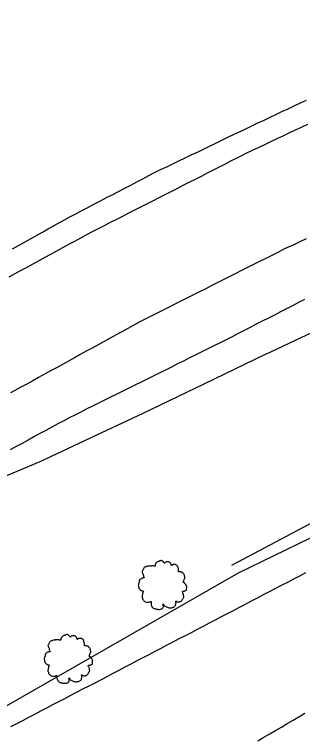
# Model space of a CAD drawing. Extents: x 1901471 to 1963503, y 756461 to 799997.
# Drawn here: x 1940902.8 to 1940945.2, y 779647.8 to 779754.5 of the extents above; entities that cross this region are included whole.
import ezdxf

# ---------------------------------------------------------------- set-up
doc = ezdxf.new("R2010")
doc.units = 0
for name, color, linetype in [('RD_DTM_BkLn1', 7, 'Continuous'), ('RD_EX_Fence_Other', 7, 'Continuous'), ('RD_EX_H2O', 7, 'Continuous'), ('RD_EX_Road', 7, 'Continuous'), ('RD_EX_VEG', 7, 'Continuous')]:
    doc.layers.add(name, color=color, linetype=linetype)

# ---------------------------------------------------------------- blocks, each defined once
blk = doc.blocks.new('T2')
at = {"layer": 'RD_EX_VEG'}
for points in [[(0.05, 7.21), (-0.25, 7.24), (-0.57, 7.14), (-0.82, 7.04), (-1.05, 6.96), (-1.27, 6.86), (-1.57, 6.69), (-1.8, 6.49), (-1.92, 6.24), (-1.97, 6.01), (-2.02, 5.74), (-2.02, 5.56), (-2.15, 5.54), (-2.3, 5.56), (-2.55, 5.64), (-2.8, 5.64), (-3.05, 5.64), (-3.4, 5.61), (-3.75, 5.61), (-4.02, 5.56), (-4.35, 5.51), (-4.72, 5.39), (-5.07, 5.26), (-5.37, 5.01), (-5.62, 4.54), (-5.75, 4.19), (-5.9, 3.94), (-5.75, 3.49), (-5.57, 3.14), (-5.55, 2.94), (-5.47, 2.52), (-5.37, 2.29), (-5.25, 2.09), (-5.32, 2.07), (-5.7, 2.02), (-6, 1.92), (-6.42, 1.69), (-6.64, 1.47), (-6.74, 1.14), (-6.77, 0.79), (-6.87, 0.59), (-6.94, 0.32), (-6.97, 0.24), (-7.02, -0.08), (-6.92, -0.53), (-6.89, -0.88), (-6.77, -1.11), (-6.62, -1.28), (-6.44, -1.53), (-6.05, -1.76), (-5.72, -1.86), (-5.52, -1.88), (-5.7, -2.38), (-5.75, -2.73), (-5.87, -3.13), (-5.87, -3.21), (-5.92, -3.68), (-5.77, -4.01), (-5.7, -4.38), (-5.52, -4.61), (-5.25, -4.91), (-4.92, -5.13), (-4.42, -5.26), (-4.02, -5.23), (-3.45, -5.06), (-3.2, -4.98), (-3.22, -5.16), (-3.2, -5.53), (-3.2, -5.96), (-3.05, -6.28), (-2.95, -6.56), (-2.8, -6.81), (-2.47, -7.03), (-2.07, -7.11), (-1.65, -7.26), (-1.2, -7.33), (-0.7, -7.36), (-0.1, -7.21), (0.18, -7.08), (0.28, -6.91), (0.48, -6.53), (0.43, -6.31), (0.45, -5.71), (0.55, -5.88), (0.73, -6.23), (1.23, -6.53), (1.63, -6.71), (2.1, -6.86), (2.4, -6.93), (2.88, -6.86), (3.25, -6.78), (3.63, -6.66), (3.93, -6.38), (4.1, -6.11), (4.15, -5.83), (4.23, -5.46), (4.28, -5.28)], [(4.28, -5.28), (4.2, -5.11), (4.15, -4.86), (4.23, -4.88), (4.4, -4.93), (4.68, -5.06), (4.9, -5.13), (5.23, -5.11), (5.5, -5.01), (5.95, -4.73), (6.22, -4.26), (6.5, -3.86), (6.57, -3.53), (6.52, -3.31), (6.5, -2.81), (6.3, -2.56), (6.25, -2.43), (6.15, -2.03), (6.22, -1.98), (6.5, -1.93), (6.87, -1.81), (7.15, -1.68), (7.37, -1.51), (7.45, -1.28), (7.42, -0.88), (7.47, -0.48), (7.4, -0.33), (7.3, -0.18), (7.22, 0.02), (7.07, 0.17), (6.97, 0.32), (6.87, 0.42), (6.75, 0.57), (6.57, 0.69), (6.42, 0.74), (6.37, 0.89), (6.52, 1.09), (6.57, 1.19), (6.6, 1.42), (6.82, 1.77), (6.87, 2.17), (6.82, 2.59), (6.77, 2.87), (6.62, 3.14), (6.42, 3.39), (6.3, 3.56), (6.12, 3.69), (5.8, 3.81), (5.55, 3.86), (5.2, 3.86), (5, 3.91), (5.03, 3.96), (5.03, 4.11), (5.03, 4.39), (4.95, 4.84), (4.8, 5.34), (4.8, 5.36), (4.7, 5.61), (4.48, 5.81), (4.3, 5.91), (4.1, 6.04), (3.85, 6.06), (3.55, 6.06), (3.28, 6.01), (3.08, 5.91), (2.9, 5.79), (2.83, 5.94), (2.73, 6.24), (2.68, 6.39), (2.53, 6.56), (2.3, 6.76), (1.85, 6.89), (1.23, 6.81), (0.93, 6.61), (0.78, 6.44), (0.73, 6.56), (0.53, 6.76), (0.43, 6.94), (0.25, 7.06), (0.1, 7.16), (0, 7.21)]]:
    blk.add_spline(points, degree=3, dxfattribs=at)

msp = doc.modelspace()

# ---------------------------------------------------------------- linework, layer by layer
at = {"layer": 'RD_DTM_BkLn1'}
msp.add_lwpolyline([(1940899.77, 779685.78), (1940906.59, 779688.6), (1940915.63, 779692.87), (1940921.72, 779695.75), (1940930.73, 779700.08), (1940939.74, 779704.42), (1940940.41, 779704.74), (1940949.46, 779709.01), (1940953.01, 779710.68), (1940962.1, 779714.85), (1940969.52, 779718.26), (1940978.75, 779722.11), (1940984.6, 779724.55), (1940993.72, 779728.65), (1941001.41, 779732.1), (1941010.55, 779736.15), (1941017.07, 779739.04)], dxfattribs=at)
at = {"layer": 'RD_EX_Fence_Other'}
msp.add_lwpolyline([(1940588, 779237.71), (1940621.08, 779319.22), (1940644.7, 779375.93), (1940668.32, 779419.32), (1940705.35, 779473.74), (1940740.92, 779517.9), (1940769.2, 779548.76), (1940799.77, 779577.61), (1940836.16, 779606.88), (1940888.14, 779644.88), (1940935.78, 779672.22), (1940998.75, 779702.85), (1941091.16, 779746.65), (1941164.37, 779777.83)], dxfattribs=at)
at = {"layer": 'RD_EX_H2O'}
msp.add_lwpolyline([(1940945.62, 779672.18), (1940944.73, 779671.72), (1940943.85, 779671.26), (1940942.96, 779670.79), (1940942.07, 779670.33), (1940941.19, 779669.87), (1940940.3, 779669.4), (1940939.42, 779668.94), (1940938.53, 779668.48), (1940937.64, 779668.01), (1940936.76, 779667.55), (1940935.87, 779667.09), (1940934.98, 779666.62), (1940934.1, 779666.16), (1940933.21, 779665.7), (1940932.33, 779665.23), (1940931.44, 779664.77), (1940930.55, 779664.31), (1940929.67, 779663.84), (1940928.78, 779663.38), (1940927.9, 779662.92), (1940927.01, 779662.45), (1940926.12, 779661.99), (1940925.24, 779661.52), (1940924.35, 779661.06), (1940923.47, 779660.6), (1940923.47, 779660.6), (1940922.58, 779660.13), (1940921.69, 779659.67), (1940920.81, 779659.21), (1940919.92, 779658.74), (1940919.03, 779658.28), (1940918.15, 779657.82), (1940917.26, 779657.35), (1940916.38, 779656.89), (1940914.6, 779655.96), (1940913.72, 779655.5), (1940912.83, 779655.04), (1940911.06, 779654.11), (1940910.17, 779653.65), (1940909.29, 779653.18), (1940908.4, 779652.72), (1940907.52, 779652.26), (1940906.63, 779651.79), (1940905.74, 779651.33), (1940904.86, 779650.87), (1940903.97, 779650.4), (1940903.09, 779649.94), (1940902.2, 779649.48)], dxfattribs=at)
at = {"layer": 'RD_EX_Road'}
for points in [[(1940902.53, 779719.99), (1940903.41, 779720.48), (1940904.28, 779720.97), (1940905.15, 779721.46), (1940906.02, 779721.94), (1940906.9, 779722.43), (1940907.77, 779722.92), (1940908.64, 779723.41), (1940909.51, 779723.9), (1940910.16, 779724.26), (1940911.05, 779724.72), (1940911.93, 779725.19), (1940912.82, 779725.65), (1940913.7, 779726.11), (1940914.59, 779726.58), (1940915.48, 779727.04), (1940916.36, 779727.51), (1940917.25, 779727.97), (1940918.13, 779728.44), (1940919.02, 779728.9), (1940919.9, 779729.36), (1940920.79, 779729.83), (1940921.67, 779730.29), (1940922.56, 779730.76), (1940923.4, 779731.2), (1940923.4, 779731.2), (1940924.31, 779731.64), (1940925.21, 779732.07), (1940926.11, 779732.5), (1940927.01, 779732.94), (1940927.91, 779733.37), (1940928.81, 779733.81), (1940929.71, 779734.24), (1940930.61, 779734.68), (1940931.51, 779735.11), (1940932.41, 779735.55), (1940933.31, 779735.98), (1940934.21, 779736.41), (1940935.11, 779736.85), (1940936.01, 779737.28), (1940936.73, 779737.63), (1940937.63, 779738.06), (1940938.54, 779738.48), (1940939.44, 779738.91), (1940940.35, 779739.34), (1940941.25, 779739.76), (1940942.16, 779740.19), (1940943.06, 779740.62), (1940943.97, 779741.04), (1940944.87, 779741.47), (1940945.77, 779741.9)], [(1940902.03, 779715.85), (1940902.9, 779716.33), (1940903.78, 779716.81), (1940904.66, 779717.28), (1940905.54, 779717.76), (1940906.42, 779718.24), (1940907.3, 779718.72), (1940908.17, 779719.2), (1940909.05, 779719.68), (1940909.93, 779720.15), (1940909.93, 779720.15), (1940910.81, 779720.63), (1940911.69, 779721.11), (1940912.56, 779721.59), (1940913.44, 779722.07), (1940914.27, 779722.52), (1940915.16, 779722.97), (1940916.06, 779723.43), (1940916.95, 779723.88), (1940917.84, 779724.34), (1940918.73, 779724.79), (1940919.62, 779725.25), (1940920.51, 779725.7), (1940921.4, 779726.15), (1940922.29, 779726.61), (1940923.18, 779727.06), (1940924.07, 779727.52), (1940924.96, 779727.97), (1940925.85, 779728.43), (1940926.74, 779728.88), (1940927.64, 779729.33), (1940928.53, 779729.79), (1940929.42, 779730.24), (1940930.31, 779730.7), (1940931.2, 779731.15), (1940932.09, 779731.61), (1940932.98, 779732.06), (1940933.87, 779732.52), (1940934.76, 779732.97), (1940935.65, 779733.42), (1940936.54, 779733.88), (1940936.92, 779734.07), (1940937.82, 779734.5), (1940938.73, 779734.92), (1940939.63, 779735.35), (1940940.54, 779735.78), (1940941.44, 779736.21), (1940942.35, 779736.63), (1940943.25, 779737.06), (1940944.15, 779737.49), (1940945.06, 779737.91), (1940945.96, 779738.34)], [(1940945.72, 779721.42), (1940944.82, 779721), (1940943.91, 779720.58), (1940943, 779720.16), (1940942.44, 779719.9), (1940941.55, 779719.45), (1940940.66, 779719), (1940939.77, 779718.55), (1940938.87, 779718.1), (1940937.98, 779717.65), (1940937.09, 779717.2), (1940936.19, 779716.75), (1940935.3, 779716.29), (1940934.41, 779715.84), (1940933.52, 779715.39), (1940932.62, 779714.94), (1940931.73, 779714.49), (1940930.84, 779714.04), (1940929.95, 779713.59), (1940929.05, 779713.14), (1940928.16, 779712.69), (1940927.27, 779712.24), (1940926.38, 779711.79), (1940925.48, 779711.34), (1940924.59, 779710.89), (1940923.7, 779710.44), (1940922.81, 779709.98), (1940921.91, 779709.53), (1940921.24, 779709.19), (1940920.37, 779708.71), (1940919.49, 779708.23), (1940918.61, 779707.75), (1940917.74, 779707.27), (1940916.86, 779706.78), (1940915.99, 779706.3), (1940915.11, 779705.82), (1940914.24, 779705.34), (1940913.36, 779704.86), (1940912.48, 779704.37), (1940911.61, 779703.89), (1940910.73, 779703.41), (1940909.86, 779702.93), (1940908.98, 779702.44), (1940908.1, 779701.96), (1940907.23, 779701.48), (1940906.35, 779701), (1940905.48, 779700.52), (1940904.6, 779700.03), (1940903.72, 779699.55), (1940902.85, 779699.07), (1940902.23, 779698.73)], [(1940945.49, 779712.49), (1940944.6, 779712.04), (1940943.71, 779711.58), (1940942.82, 779711.12), (1940941.94, 779710.66), (1940941.05, 779710.21), (1940940.16, 779709.75), (1940939.27, 779709.29), (1940938.38, 779708.84), (1940937.49, 779708.38), (1940936.6, 779707.92), (1940935.71, 779707.47), (1940934.82, 779707.01), (1940933.93, 779706.55), (1940933.06, 779706.1), (1940932.16, 779705.66), (1940931.27, 779705.21), (1940930.37, 779704.77), (1940929.48, 779704.32), (1940928.58, 779703.88), (1940927.69, 779703.43), (1940926.79, 779702.99), (1940925.9, 779702.54), (1940925, 779702.1), (1940924.11, 779701.65), (1940923.21, 779701.21), (1940922.32, 779700.76), (1940921.42, 779700.32), (1940920.53, 779699.87), (1940919.63, 779699.43), (1940918.74, 779698.98), (1940917.84, 779698.53), (1940916.95, 779698.09), (1940916.05, 779697.64), (1940915.15, 779697.2), (1940914.26, 779696.75), (1940913.36, 779696.31), (1940912.47, 779695.86), (1940911.57, 779695.42), (1940910.94, 779695.1), (1940910.06, 779694.63), (1940909.18, 779694.15), (1940908.3, 779693.67), (1940907.42, 779693.2), (1940906.54, 779692.72), (1940905.66, 779692.24), (1940904.79, 779691.77), (1940903.91, 779691.29), (1940903.03, 779690.81), (1940902.15, 779690.34)], [(1940938.63, 779647.45), (1940939.5, 779647.96), (1940940.36, 779648.46), (1940941.22, 779648.97), (1940942.08, 779649.47), (1940942.95, 779649.98), (1940943.81, 779650.49), (1940944.67, 779650.99), (1940945.53, 779651.5)]]:
    msp.add_lwpolyline(points, dxfattribs=at)
at = {"layer": 'RD_EX_VEG'}
msp.add_lwpolyline([(1940934.81, 779673.31), (1940953.37, 779683.2), (1940978.74, 779696.63)], dxfattribs=at)

# ---------------------------------------------------------------- block references
at = {"layer": 'RD_EX_VEG', "xscale": 0.4921259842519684, "yscale": 0.4921259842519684}
for p in [(1940924.48, 779670.44), (1940910.63, 779659.54)]:
    msp.add_blockref('T2', p, dxfattribs=at)

doc.saveas('drawing.dxf')
